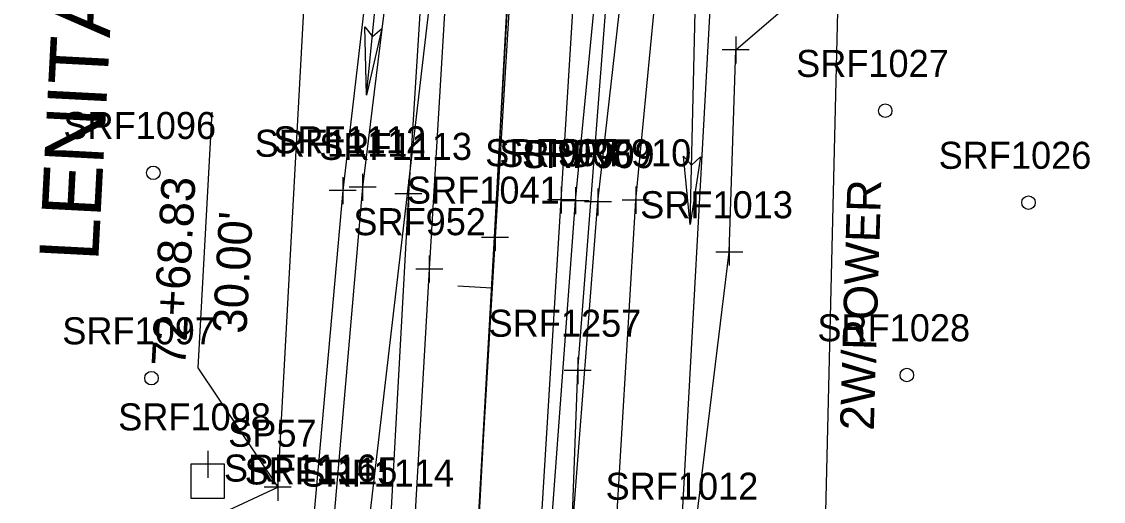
# Model space of a CAD drawing. Extents: x 941041 to 969446, y 397014 to 416764.
# Drawn here: x 951848.6 to 952008.6, y 404094 to 404165 of the extents above; entities that cross this region are included whole.
import ezdxf

# ---------------------------------------------------------------- set-up
doc = ezdxf.new("R2010")
doc.units = 0
for name, color, linetype in [('SURVEY - CENTERLINE - Preliminary', 7, 'Continuous'), ('SURVEY - CENTERLINE - Preliminary Curve Text', 7, 'Continuous'), ('SURVEY - DRAINAGE - Area Shapes', 7, 'Continuous'), ('SURVEY - DRAINAGE - Area Shapes Text', 7, 'Continuous'), ('SURVEY - DTM - Breaklines', 7, 'Continuous'), ('SURVEY - DTM - Breaklines - Points - Locators', 7, 'Continuous'), ('SURVEY - DTM - Breaklines - Points - Numbers', 7, 'Continuous'), ('SURVEY - DTM - Spot Points - Locators', 7, 'Continuous'), ('SURVEY - DTM - Spot Points - Point Numbers', 7, 'Continuous'), ('SURVEY - PROPERTY - Owners', 7, 'Continuous'), ('SURVEY - PROPERTY - ROW Lines', 7, 'Continuous'), ('SURVEY - PROPERTY - ROW Lines - Points - Locators', 7, 'Continuous'), ('SURVEY - PROPERTY - ROW Lines - Points - Numbers', 7, 'Continuous'), ('SURVEY - PROPERTY - ROW Markers - Points - Locators', 7, 'Continuous'), ('SURVEY - PROPERTY - ROW Markers - Points - Numbers', 7, 'Continuous'), ('SURVEY - PROPERTY - ROW Markers with Text', 7, 'Continuous'), ('SURVEY - PROPERTY - Station and Offset Flags', 7, 'Continuous'), ('SURVEY - TRANSPORTATION - Features', 7, 'Continuous'), ('SURVEY - TRANSPORTATION - Features - Points - Locators', 7, 'Continuous'), ('SURVEY - TRANSPORTATION - Features - Points - Numbers', 7, 'Continuous'), ('SURVEY - TRANSPORTATION - Roads', 7, 'Continuous'), ('SURVEY - TRANSPORTATION - Roads - Points - Locators', 7, 'Continuous'), ('SURVEY - TRANSPORTATION - Roads - Points - Numbers', 7, 'Continuous'), ('SURVEY - UTILITIES - Electric (Overhead) with Text', 7, 'Continuous'), ('SURVEY - UTILITIES - Telephone (Underground) - Points - Locators', 7, 'Continuous'), ('SURVEY - UTILITIES - Telephone (Underground) - Points - Numbers', 7, 'Continuous'), ('SURVEY - UTILITIES - Telephone (Underground) with Text', 7, 'Continuous'), ('SURVEY - VEGETATION - Features with Text', 7, 'Continuous')]:
    doc.layers.add(name, color=color, linetype=linetype)

msp = doc.modelspace()

# ---------------------------------------------------------------- linework, layer by layer
at = {"layer": 'SURVEY - CENTERLINE - Preliminary'}
msp.add_line((951818.98, 402312.97), (951929.94, 404341.52), dxfattribs=at)
at = {"layer": 'SURVEY - CENTERLINE - Preliminary Curve Text'}
msp.add_line((951918.13, 404125.6), (951913.13, 404125.88), dxfattribs=at)
at = {"layer": 'SURVEY - DRAINAGE - Area Shapes'}
msp.add_lwpolyline([(951536.74, 404050.34), (951596.55, 404116.46), (951680.18, 404185.9), (951747.09, 404284.91), (951822.67, 404416.18), (951935.87, 404439.1), (951913.12, 404038.39), (951536.74, 404050.34)], dxfattribs=at)
at = {"layer": 'SURVEY - DRAINAGE - Area Shapes Text'}
for p, q in [((951899.61, 404154.11), (951903.27, 404191.45)), ((951947.5, 404135.01), (951948.35, 404172.51))]:
    msp.add_line(p, q, dxfattribs=at)
for points in [[(951899.61, 404154.11), (951899.35, 404164.24), (951900.47, 404162.82), (951901.89, 404163.99)], [(951947.5, 404135.01), (951946.48, 404145.08), (951947.7, 404143.75), (951949.03, 404145.02)]]:
    msp.add_lwpolyline(points, close=True, dxfattribs=at)
for points in [[(951899.61, 404154.11), (951899.35, 404164.24), (951900.47, 404162.82), (951901.89, 404163.99), (951899.61, 404154.11)], [(951947.5, 404135.01), (951946.48, 404145.08), (951947.7, 404143.75), (951949.03, 404145.02), (951947.5, 404135.01)]]:
    msp.add_lwpolyline(points, dxfattribs=at)
at = {"layer": 'SURVEY - DTM - Breaklines'}
for points in [[(951949.78, 404713.92), (951947.17, 404665), (951944.51, 404613.57), (951941.81, 404562.02), (951938.83, 404498.28), (951936.19, 404444.73), (951933.79, 404401.07), (951930.89, 404347.49), (951927.86, 404294.2), (951924.62, 404236.76), (951921.73, 404184.36), (951918.63, 404133.08), (951915.54, 404080.73), (951913.12, 404038.39), (951910.34, 403985.55), (951907.61, 403934.32), (951904.73, 403883.33), (951901.62, 403829.23), (951898.23, 403768.45)], [(951944.64, 404008.72), (951946.42, 404046.23), (951948.16, 404089.28), (951953.28, 404130.92), (951954.24, 404160.82), (951971.19, 404175.42), (952000.97, 404183.56), (952022.07, 404192.95), (952064.67, 404236.5)], [(951903.33, 404192.84), (951901.99, 404190.42), (951896.09, 404140.01), (951891.8, 404091.97), (951885.44, 404068.21), (951885.4, 404058.76)], [(951905.64, 404192.35), (951905.03, 404189.72), (951899.01, 404140.51), (951894.76, 404091.54), (951887.81, 404067.29), (951886.33, 404064.36), (951886.71, 404058.75)], [(951908.84, 404192.14), (951908.9, 404189.05), (951905.8, 404139.55), (951903.15, 404091.23), (951900.24, 404074.06), (951891.91, 404058.84)], [(952065.88, 403912.82), (952025.38, 403910.19), (951987.08, 403911.4), (951958.63, 403913.53), (951935.75, 403918.63), (951934.88, 403948.57), (951936.99, 403982.34), (951934.79, 404004.28), (951933.53, 404029.78), (951936.06, 404081.79), (951939.44, 404138.59), (951942.68, 404172.35)]]:
    msp.add_lwpolyline(points, dxfattribs=at)
at = {"layer": 'SURVEY - DTM - Breaklines - Points - Locators'}
for p, q in [((951954.24, 404162.82), (951954.24, 404158.82)), ((951956.24, 404160.82), (951952.24, 404160.82)), ((951899.01, 404142.51), (951899.01, 404138.51)), ((951896.09, 404142.01), (951896.09, 404138.01)), ((951901.01, 404140.51), (951897.01, 404140.51)), ((951905.8, 404141.55), (951905.8, 404137.55)), ((951939.44, 404140.59), (951939.44, 404136.59)), ((951898.09, 404140.01), (951894.09, 404140.01)), ((951907.8, 404139.55), (951903.8, 404139.55)), ((951941.44, 404138.59), (951937.44, 404138.59)), ((951918.63, 404135.08), (951918.63, 404131.08)), ((951920.63, 404133.08), (951916.63, 404133.08)), ((951953.28, 404132.92), (951953.28, 404128.92)), ((951955.28, 404130.92), (951951.28, 404130.92))]:
    msp.add_line(p, q, dxfattribs=at)
at = {"layer": 'SURVEY - DTM - Spot Points - Locators'}
for centre in [(951976.35, 404151.82), (951868.05, 404142.64), (951997.55, 404138.23), (951867.78, 404112.27), (951979.55, 404112.72)]:
    msp.add_circle(centre, 1, dxfattribs=at)
at = {"layer": 'SURVEY - PROPERTY - ROW Lines'}
for p, q in [((951886.47, 404096.12), (951899.98, 404343.15)), ((951925.79, 403716.34), (951959.89, 404339.88)), ((951821.08, 404065.88), (951886.47, 404096.12))]:
    msp.add_line(p, q, dxfattribs=at)
at = {"layer": 'SURVEY - PROPERTY - ROW Lines - Points - Locators'}
for p, q in [((951886.47, 404098.12), (951886.47, 404094.12)), ((951888.47, 404096.12), (951884.47, 404096.12))]:
    msp.add_line(p, q, dxfattribs=at)
at = {"layer": 'SURVEY - PROPERTY - ROW Markers - Points - Locators'}
for p, q in [((951876.1, 404101.54), (951876.1, 404097.54)), ((951878.1, 404099.54), (951874.1, 404099.54))]:
    msp.add_line(p, q, dxfattribs=at)
at = {"layer": 'SURVEY - PROPERTY - ROW Markers with Text'}
msp.add_lwpolyline([(951876.1, 404099.54), (951873.6, 404099.54), (951873.6, 404094.54), (951878.6, 404094.54), (951878.6, 404099.54)], close=True, dxfattribs=at)
at = {"layer": 'SURVEY - PROPERTY - Station and Offset Flags'}
msp.add_line((951876.72, 404151.6), (951874.65, 404113.8), dxfattribs=at)
msp.add_lwpolyline([(951874.65, 404113.8), (951886.47, 404096.12)], dxfattribs=at)
at = {"layer": 'SURVEY - TRANSPORTATION - Features'}
msp.add_lwpolyline([(951921.17, 403921.16), (951924.12, 403975.27), (951925.98, 404029.63), (951929.49, 404082.36), (951933.85, 404138.33), (951940.41, 404196.28)], dxfattribs=at)
at = {"layer": 'SURVEY - TRANSPORTATION - Features - Points - Locators'}
for p, q in [((951933.85, 404140.33), (951933.85, 404136.33)), ((951935.85, 404138.33), (951931.85, 404138.33))]:
    msp.add_line(p, q, dxfattribs=at)
at = {"layer": 'SURVEY - TRANSPORTATION - Roads'}
for points in [[(951940.45, 404714.59), (951937.47, 404660.74), (951934.66, 404608.11), (951932.26, 404556.48), (951929.65, 404502.5), (951927.08, 404449.68), (951924.22, 404397.04), (951921.55, 404345.5), (951918.3, 404291.31), (951915.27, 404237.68), (951912.14, 404182.77), (951908.89, 404128.41), (951905.79, 404075.41), (951904.31, 404072.35), (951899.6, 404064.38), (951892.73, 404057.08), (951886.07, 404052.67), (951878.04, 404050.7), (951824.44, 404050.5), (951769.44, 404051.41), (951716.7, 404052.97)], [(951910.44, 403816.38), (951913.4, 403870.77), (951916.4, 403925.24), (951919.19, 403975.87), (951921.99, 404029.99), (951925.01, 404083.27), (951928.39, 404138.62), (951931.95, 404196.13), (951934.67, 404243.91), (951937.72, 404297.68), (951940.9, 404352.91), (951943.9, 404408.17), (951946.9, 404465.86), (951949.53, 404521.78), (951951.83, 404568.96), (951954.49, 404622.07), (951957.11, 404673.48), (951959.36, 404713.32)], [(951917.34, 403815.94), (951919.71, 403870.29), (951922.1, 403916.01), (951917.77, 403924.9), (951920.21, 403975.7), (951922.78, 404029.89), (951926.43, 404083.12), (951930.53, 404138.51), (951936.04, 404195.67), (951942.37, 404208.29), (951944.14, 404243.37), (951946.67, 404297.58), (951949.44, 404352), (951952.45, 404408.18), (951955.66, 404464.7), (951957.58, 404518.29), (951950.95, 404525.45)]]:
    msp.add_lwpolyline(points, dxfattribs=at)
at = {"layer": 'SURVEY - TRANSPORTATION - Roads - Points - Locators'}
for p, q in [((951928.39, 404140.62), (951928.39, 404136.62)), ((951930.53, 404140.51), (951930.53, 404136.51)), ((951930.39, 404138.62), (951926.39, 404138.62)), ((951932.53, 404138.51), (951928.53, 404138.51)), ((951908.89, 404130.41), (951908.89, 404126.41)), ((951910.89, 404128.41), (951906.89, 404128.41))]:
    msp.add_line(p, q, dxfattribs=at)
at = {"layer": 'SURVEY - UTILITIES - Electric (Overhead) with Text'}
msp.add_line((951966.63, 404053.94), (951971.85, 404270.92), dxfattribs=at)
at = {"layer": 'SURVEY - UTILITIES - Telephone (Underground) - Points - Locators'}
for p, q in [((951930.85, 404115.39), (951930.85, 404111.39)), ((951932.85, 404113.39), (951928.85, 404113.39))]:
    msp.add_line(p, q, dxfattribs=at)
at = {"layer": 'SURVEY - UTILITIES - Telephone (Underground) with Text'}
msp.add_lwpolyline([(951929.56, 404029.14), (951927.86, 404031.67), (951930.85, 404113.39), (951937.7, 404202.08), (951944.57, 404291.58), (951952.61, 404379.86), (951962.98, 404471.33), (951965.61, 404478.66), (951967.98, 404480.92), (951974.55, 404481.98)], dxfattribs=at)
at = {"layer": 'SURVEY - VEGETATION - Features with Text'}
msp.add_lwpolyline([(951731.36, 404327.37), (951828.27, 404300.66), (951901.47, 404266.04), (951910.3, 404179.7), (951895.72, 404054.57), (951823.17, 404044.72), (951696.11, 404043.74), (951552.89, 404059.7)], dxfattribs=at)

# ---------------------------------------------------------------- texts
at = {"layer": 'SURVEY - DTM - Breaklines - Points - Numbers'}
for s, p in [('SRF1111', (951883.06, 404145.01)), ('SRF1112', (951885.81, 404145.51)), ('SRF1113', (951892.61, 404144.55)), ('SRF910', (951928.03, 404143.59)), ('SRF1041', (951905.59, 404138.08)), ('SRF1013', (951940.09, 404135.92)), ('SRF1116', (951878.5, 404096.97)), ('SRF1115', (951881.57, 404096.54)), ('SRF1114', (951889.96, 404096.23)), ('SRF1012', (951934.97, 404094.28))]:
    msp.add_text(s, height=4, dxfattribs=at).set_placement(p)
at = {"layer": 'SURVEY - DTM - Spot Points - Point Numbers'}
for s, p in [('SRF1027', (951963.16, 404156.82)), ('SRF1096', (951854.75, 404147.64)), ('SRF1026', (951984.25, 404143.23)), ('SRF1097', (951854.59, 404117.27)), ('SRF1028', (951966.31, 404117.72))]:
    msp.add_text(s, height=4, dxfattribs=at).set_placement(p)
at = {"layer": 'SURVEY - PROPERTY - Owners'}
msp.add_text('LENITA MCCRAW', height=8.75, rotation=87.0226, dxfattribs=at).set_placement((951859.9, 404129.43))
at = {"layer": 'SURVEY - PROPERTY - ROW Lines - Points - Numbers'}
msp.add_text('SP57', height=4, dxfattribs=at).set_placement((951879.13, 404102.12))
at = {"layer": 'SURVEY - PROPERTY - ROW Markers - Points - Numbers'}
msp.add_text('SRF1098', height=4, dxfattribs=at).set_placement((951862.86, 404104.54))
at = {"layer": 'SURVEY - PROPERTY - Station and Offset Flags'}
for s, p in [('72+68.83', (951872.78, 404113.9)), ("30.00'", (951881.81, 404118.77))]:
    msp.add_text(s, height=5, rotation=86.8692, dxfattribs=at).set_placement(p)
at = {"layer": 'SURVEY - TRANSPORTATION - Features - Points - Numbers'}
msp.add_text('SRF909', height=4, dxfattribs=at).set_placement((951922.6, 404143.33))
at = {"layer": 'SURVEY - TRANSPORTATION - Roads - Points - Numbers'}
for s, p in [('SRF907', (951917.15, 404143.62)), ('SRF908', (951919.25, 404143.51)), ('SRF952', (951897.65, 404133.41))]:
    msp.add_text(s, height=4, dxfattribs=at).set_placement(p)
at = {"layer": 'SURVEY - UTILITIES - Electric (Overhead) with Text'}
msp.add_text('2W/POWER', height=4.998, rotation=88.2799, dxfattribs=at).set_placement((951974.65, 404104.47))
at = {"layer": 'SURVEY - UTILITIES - Telephone (Underground) - Points - Numbers'}
msp.add_text('SRF1257', height=4, dxfattribs=at).set_placement((951917.66, 404118.39))

doc.saveas('drawing.dxf')
